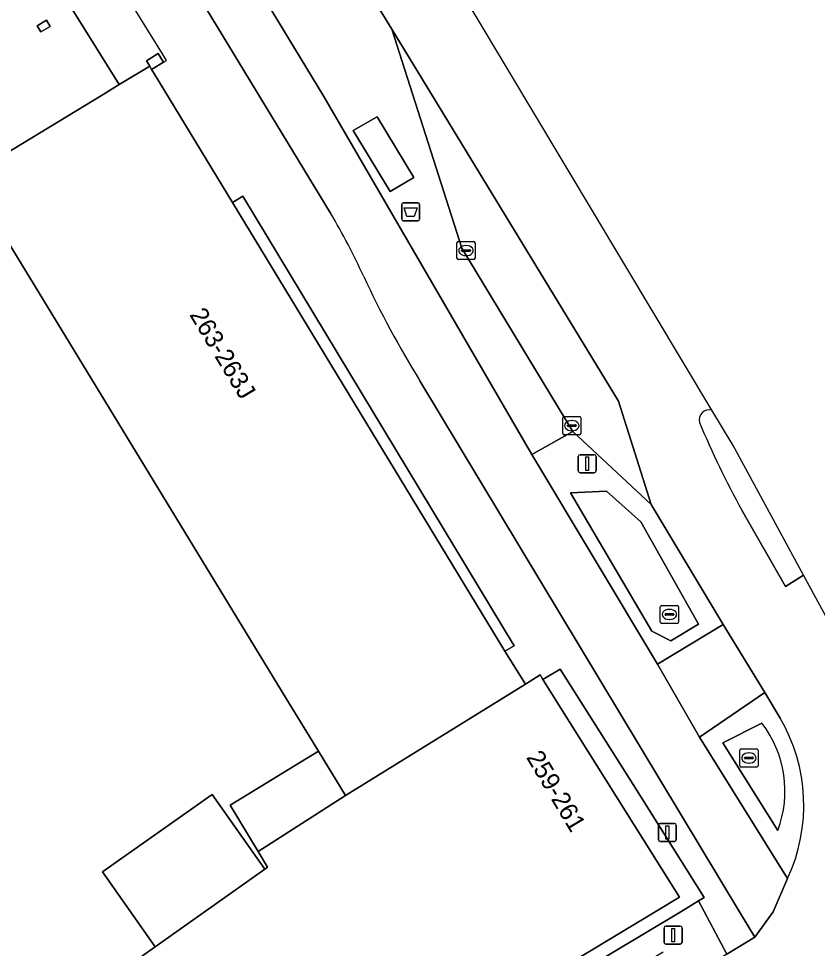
# Model space of a CAD drawing. Extents: x 159888 to 160761, y 384031 to 384750.
# Drawn here: x 160424.5 to 160468.7, y 384578.8 to 384630.2 of the extents above; entities that cross this region are included whole.
import ezdxf

# ---------------------------------------------------------------- set-up
doc = ezdxf.new("R2010")
doc.units = 0
for name, color, linetype in [('IMGEO_Afvalbak', 7, 'Continuous'), ('IMGEO_Erf', 7, 'Continuous'), ('IMGEO_Fietspad_gesloten', 7, 'Continuous'), ('IMGEO_Groenvoorziening', 7, 'Continuous'), ('IMGEO_Kolk', 7, 'Continuous'), ('IMGEO_Lichtmast', 7, 'Continuous'), ('IMGEO_Oever', 7, 'Continuous'), ('IMGEO_OVBaan_gesloten', 7, 'Continuous'), ('IMGEO_Pand', 7, 'Continuous'), ('IMGEO_Pand_nummerreeks', 7, 'Continuous'), ('IMGEO_Pand_overbouw', 7, 'Continuous'), ('IMGEO_Rijbaan_lokaal_gesloten', 7, 'Continuous'), ('IMGEO_Verkeerseiland_groen', 7, 'Continuous'), ('IMGEO_Voetpad_gesloten', 7, 'Continuous'), ('IMGEO_Voetpad_open', 7, 'Continuous'), ('IMGEO_Waterloop', 7, 'Continuous')]:
    doc.layers.add(name, color=color, linetype=linetype)

msp = doc.modelspace()

# ---------------------------------------------------------------- linework, layer by layer
at = {"layer": 'IMGEO_Afvalbak'}
for p, q in [((160445.773, 384620.028), (160446.563, 384620.028)), ((160446.563, 384620.028), (160445.773, 384620.028)), ((160445.673, 384619.128), (160445.673, 384619.928)), ((160445.673, 384619.928), (160445.673, 384619.128)), ((160446.663, 384619.928), (160446.663, 384619.128)), ((160446.663, 384619.128), (160446.663, 384619.928)), ((160446.563, 384619.028), (160445.773, 384619.028)), ((160445.773, 384619.028), (160446.563, 384619.028))]:
    msp.add_line(p, q, dxfattribs=at)
msp.add_lwpolyline([(160445.816, 384619.742), (160446.52, 384619.742), (160446.371, 384619.272), (160445.965, 384619.272), (160445.816, 384619.742)], dxfattribs=at)
for centre, start, end in [((160445.773, 384619.928), 90, 180), ((160445.773, 384619.928), 90, 180), ((160446.563, 384619.928), 0, 90), ((160446.563, 384619.928), 360, 90), ((160445.773, 384619.128), 180, 270), ((160445.773, 384619.128), 180, 270), ((160446.563, 384619.128), 270, 0), ((160446.563, 384619.128), 270, 0)]:
    msp.add_arc(centre, 0.1, start, end, dxfattribs=at)
at = {"layer": 'IMGEO_Erf'}
msp.add_lwpolyline([(160423.166, 384572.604), (160432.047, 384578.89), (160429.131, 384583.037), (160435.204, 384587.306), (160438.111, 384583.181), (160438.257, 384583.285), (160437.736, 384584.147), (160436.184, 384586.715), (160441.071, 384589.697), (160439.295, 384592.609), (160421.683, 384621.476), (160429.178, 384626.026), (160430.061, 384626.562), (160424.95, 384634.77)], dxfattribs=at)
msp.add_lwpolyline([(160425.514, 384629.819), (160426.039, 384630.13), (160426.243, 384629.786), (160425.718, 384629.475)], close=True, dxfattribs=at)
at = {"layer": 'IMGEO_Fietspad_gesloten'}
for points in [[(160425.084, 384646.903), (160441.736, 384619.457)], [(160446.684, 384610.177), (160464.393, 384580.732), (160465.195, 384579.421), (160466.21, 384580.825), (160467.002, 384582.668), (160462.137, 384590.479), (160459.817, 384594.509), (160452.875, 384606.111), (160441.361, 384625.901), (160432.486, 384640.562)]]:
    msp.add_lwpolyline(points, dxfattribs=at)
msp.add_lwpolyline([(160463.44, 384596.717), (160459.817, 384594.509), (160462.137, 384590.479), (160465.744, 384592.94)], close=True, dxfattribs=at)
for centre, radius, start, end in [((160411.012, 384601.105), 35.788, 24.5051, 30.8503), ((160491.745, 384638.163), 53.044, 204.758, 211.8435)]:
    msp.add_arc(centre, radius, start, end, dxfattribs=at)
at = {"layer": 'IMGEO_Groenvoorziening'}
msp.add_lwpolyline([(160436.322, 384620.038), (160451.383, 384595.228), (160451.894, 384595.522), (160436.887, 384620.394)], close=True, dxfattribs=at)
at = {"layer": 'IMGEO_Kolk'}
for p, q in [((160448.727, 384616.959), (160448.727, 384617.811)), ((160448.802, 384617.885), (160449.654, 384617.885)), ((160449.029, 384617.428), (160449.427, 384617.428)), ((160449.215, 384617.665), (160449.24, 384617.665)), ((160449.728, 384617.811), (160449.728, 384616.959)), ((160448.986, 384617.379), (160448.986, 384617.391)), ((160449.424, 384617.342), (160449.026, 384617.342)), ((160449.238, 384617.105), (160449.213, 384617.105)), ((160449.47, 384617.391), (160449.47, 384617.379)), ((160449.654, 384616.885), (160448.802, 384616.885)), ((160454.655, 384608.205), (160455.507, 384608.205)), ((160454.58, 384607.279), (160454.58, 384608.131)), ((160454.839, 384607.699), (160454.839, 384607.711)), ((160455.277, 384607.662), (160454.879, 384607.662)), ((160454.882, 384607.748), (160455.28, 384607.748)), ((160455.068, 384607.985), (160455.093, 384607.985)), ((160455.323, 384607.711), (160455.323, 384607.699)), ((160455.581, 384608.131), (160455.581, 384607.279)), ((160455.507, 384607.205), (160454.655, 384607.205)), ((160455.091, 384607.425), (160455.066, 384607.425)), ((160459.969, 384596.84), (160459.969, 384597.692)), ((160460.044, 384597.766), (160460.896, 384597.766)), ((160460.457, 384597.546), (160460.482, 384597.546)), ((160460.97, 384597.692), (160460.97, 384596.84)), ((160460.228, 384597.26), (160460.228, 384597.272)), ((160460.666, 384597.223), (160460.268, 384597.223)), ((160460.271, 384597.309), (160460.669, 384597.309)), ((160460.48, 384596.986), (160460.455, 384596.986)), ((160460.712, 384597.272), (160460.712, 384597.26)), ((160460.896, 384596.766), (160460.044, 384596.766)), ((160464.367, 384588.899), (160464.367, 384589.751)), ((160464.442, 384589.825), (160465.294, 384589.825)), ((160465.368, 384589.751), (160465.368, 384588.899)), ((160464.626, 384589.319), (160464.626, 384589.331)), ((160465.064, 384589.282), (160464.666, 384589.282)), ((160464.669, 384589.368), (160465.067, 384589.368)), ((160464.855, 384589.605), (160464.88, 384589.605)), ((160465.11, 384589.331), (160465.11, 384589.319)), ((160465.294, 384588.825), (160464.442, 384588.825)), ((160464.878, 384589.045), (160464.853, 384589.045))]:
    msp.add_line(p, q, dxfattribs=at)
for points in [[(160448.727, 384616.959), (160448.727, 384617.811)], [(160448.802, 384617.885), (160449.654, 384617.885)], [(160449.728, 384617.811), (160449.728, 384616.959)], [(160449.654, 384616.885), (160448.802, 384616.885)], [(160454.655, 384608.205), (160455.507, 384608.205)], [(160454.58, 384607.279), (160454.58, 384608.131)], [(160455.581, 384608.131), (160455.581, 384607.279)], [(160455.507, 384607.205), (160454.655, 384607.205)], [(160459.969, 384596.84), (160459.969, 384597.692)], [(160460.044, 384597.766), (160460.896, 384597.766)], [(160460.97, 384597.692), (160460.97, 384596.84)], [(160460.896, 384596.766), (160460.044, 384596.766)], [(160464.367, 384588.899), (160464.367, 384589.751)], [(160464.442, 384589.825), (160465.294, 384589.825)], [(160465.368, 384589.751), (160465.368, 384588.899)], [(160465.294, 384588.825), (160464.442, 384588.825)]]:
    msp.add_lwpolyline(points, dxfattribs=at)
for centre, radius, start, end in [((160448.804, 384617.809), 0.0765, 91.552, 178.448), ((160448.804, 384617.809), 0.0765, 91.552, 178.448), ((160449.026, 384617.388), 0.0403, 85.8775, 175.7526), ((160449.431, 384617.39), 0.0386, 1.7309, 96.639), ((160449.652, 384617.809), 0.0765, 1.552, 88.448), ((160449.652, 384617.809), 0.0765, 1.552, 88.448), ((160448.804, 384616.961), 0.0765, 181.552, 268.448), ((160448.804, 384616.961), 0.0765, 181.552, 268.448), ((160449.023, 384617.378), 0.0366, 178.938, 274.7102), ((160449.427, 384617.385), 0.043, 264.8664, 352.4533), ((160449.652, 384616.961), 0.0765, 271.552, 358.448), ((160449.652, 384616.961), 0.0765, 271.552, 358.448), ((160454.657, 384608.129), 0.0765, 91.552, 178.448), ((160454.657, 384608.129), 0.0765, 91.552, 178.448), ((160455.505, 384608.129), 0.0765, 1.552, 88.448), ((160455.505, 384608.129), 0.0765, 1.552, 88.448), ((160454.879, 384607.708), 0.0403, 85.8775, 175.7526), ((160454.876, 384607.698), 0.0366, 178.938, 274.7102), ((160455.28, 384607.705), 0.043, 264.8664, 352.4533), ((160455.284, 384607.71), 0.0386, 1.7309, 96.639), ((160454.657, 384607.281), 0.0765, 181.552, 268.448), ((160454.657, 384607.281), 0.0765, 181.552, 268.448), ((160455.505, 384607.281), 0.0765, 271.552, 358.448), ((160455.505, 384607.281), 0.0765, 271.552, 358.448), ((160460.046, 384597.69), 0.0765, 91.552, 178.448), ((160460.046, 384597.69), 0.0765, 91.552, 178.448), ((160460.894, 384597.69), 0.0765, 1.552, 88.448), ((160460.894, 384597.69), 0.0765, 1.552, 88.448), ((160460.268, 384597.269), 0.0403, 85.8775, 175.7526), ((160460.265, 384597.259), 0.0366, 178.938, 274.7102), ((160460.669, 384597.266), 0.043, 264.8664, 352.4533), ((160460.673, 384597.271), 0.0386, 1.7309, 96.639), ((160460.046, 384596.842), 0.0765, 181.552, 268.448), ((160460.046, 384596.842), 0.0765, 181.552, 268.448), ((160460.894, 384596.842), 0.0765, 271.552, 358.448), ((160460.894, 384596.842), 0.0765, 271.552, 358.448), ((160464.444, 384589.749), 0.0765, 91.552, 178.448), ((160464.444, 384589.749), 0.0765, 91.552, 178.448), ((160465.292, 384589.749), 0.0765, 1.552, 88.448), ((160465.292, 384589.749), 0.0765, 1.552, 88.448), ((160464.666, 384589.328), 0.0403, 85.8775, 175.7526), ((160464.663, 384589.318), 0.0366, 178.938, 274.7102), ((160465.067, 384589.325), 0.043, 264.8664, 352.4533), ((160465.071, 384589.33), 0.0386, 1.7309, 96.639), ((160464.444, 384588.901), 0.0765, 181.552, 268.448), ((160464.444, 384588.901), 0.0765, 181.552, 268.448), ((160465.292, 384588.901), 0.0765, 271.552, 358.448), ((160465.292, 384588.901), 0.0765, 271.552, 358.448)]:
    msp.add_arc(centre, radius, start, end, dxfattribs=at)
for centre, major_axis, ratio, start_param, end_param in [((160449.214, 384617.385), (-0.387, 0.002), 0.722429, 4.712389, 7.853982), ((160449.239, 384617.385), (-0.39, 0.002), 0.717154, 1.570796, 4.712389), ((160455.067, 384607.705), (-0.387, 0.002), 0.722429, 4.712389, 7.853982), ((160455.092, 384607.705), (-0.39, 0.002), 0.717154, 1.570796, 4.712389), ((160460.456, 384597.266), (-0.387, 0.002), 0.722429, 4.712389, 7.853982), ((160460.481, 384597.266), (-0.39, 0.002), 0.717154, 1.570796, 4.712389), ((160464.854, 384589.325), (-0.387, 0.002), 0.722429, 4.712389, 7.853982), ((160464.879, 384589.325), (-0.39, 0.002), 0.717154, 1.570796, 4.712389)]:
    msp.add_ellipse(centre, major_axis=major_axis, ratio=ratio, start_param=start_param, end_param=end_param, dxfattribs=at)
at = {"layer": 'IMGEO_Lichtmast'}
for p, q in [((160455.43, 384605.199), (160455.43, 384605.999)), ((160455.43, 384605.999), (160455.43, 384605.199)), ((160455.53, 384606.099), (160456.32, 384606.099)), ((160456.32, 384606.099), (160455.53, 384606.099)), ((160456.42, 384605.999), (160456.42, 384605.199)), ((160456.42, 384605.199), (160456.42, 384605.999)), ((160456.32, 384605.099), (160455.53, 384605.099)), ((160455.53, 384605.099), (160456.32, 384605.099)), ((160459.86, 384584.808), (160459.86, 384585.608)), ((160459.86, 384585.608), (160459.86, 384584.808)), ((160459.96, 384585.708), (160460.75, 384585.708)), ((160460.75, 384585.708), (160459.96, 384585.708)), ((160460.85, 384585.608), (160460.85, 384584.808)), ((160460.85, 384584.808), (160460.85, 384585.608)), ((160460.75, 384584.708), (160459.96, 384584.708)), ((160459.96, 384584.708), (160460.75, 384584.708)), ((160460.178, 384579.131), (160460.178, 384579.931)), ((160460.178, 384579.931), (160460.178, 384579.131)), ((160460.278, 384580.031), (160461.068, 384580.031)), ((160461.068, 384580.031), (160460.278, 384580.031)), ((160461.168, 384579.931), (160461.168, 384579.131)), ((160461.168, 384579.131), (160461.168, 384579.931)), ((160461.068, 384579.031), (160460.278, 384579.031)), ((160460.278, 384579.031), (160461.068, 384579.031))]:
    msp.add_line(p, q, dxfattribs=at)
for points in [[(160455.85, 384605.974), (160456, 384605.974), (160456, 384605.224), (160455.85, 384605.224), (160455.85, 384605.974)], [(160460.28, 384585.583), (160460.43, 384585.583), (160460.43, 384584.833), (160460.28, 384584.833), (160460.28, 384585.583)], [(160460.598, 384579.906), (160460.748, 384579.906), (160460.748, 384579.156), (160460.598, 384579.156), (160460.598, 384579.906)]]:
    msp.add_lwpolyline(points, dxfattribs=at)
for centre, start, end in [((160455.53, 384605.999), 90, 180), ((160455.53, 384605.999), 90, 180), ((160456.32, 384605.999), 0, 90), ((160456.32, 384605.999), 360, 90), ((160455.53, 384605.199), 180, 270), ((160455.53, 384605.199), 180, 270), ((160456.32, 384605.199), 270, 0), ((160456.32, 384605.199), 270, 0), ((160459.96, 384585.608), 90, 180), ((160459.96, 384585.608), 90, 180), ((160460.75, 384585.608), 0, 90), ((160460.75, 384585.608), 360, 90), ((160459.96, 384584.808), 180, 270), ((160459.96, 384584.808), 180, 270), ((160460.75, 384584.808), 270, 0), ((160460.75, 384584.808), 270, 0), ((160460.278, 384579.931), 90, 180), ((160460.278, 384579.931), 90, 180), ((160461.068, 384579.931), 0, 90), ((160461.068, 384579.931), 360, 90), ((160460.278, 384579.131), 180, 270), ((160460.278, 384579.131), 180, 270), ((160461.068, 384579.131), 270, 0), ((160461.068, 384579.131), 270, 0)]:
    msp.add_arc(centre, 0.1, start, end, dxfattribs=at)
at = {"layer": 'IMGEO_Oever'}
for points in [[(160459.471, 384603.344), (160455.131, 384607.374), (160452.875, 384606.111), (160459.817, 384594.509), (160463.44, 384596.717)], [(160455.004, 384603.993), (160456.993, 384604.084), (160458.89, 384602.389), (160462.074, 384596.734), (160460.557, 384595.803), (160459.506, 384596.331)]]:
    msp.add_lwpolyline(points, close=True, dxfattribs=at)
for points in [[(160465.744, 384592.94), (160462.137, 384590.479), (160467.002, 384582.668)], [(160466.586, 384591.537), (160465.744, 384592.94)], [(160466.461, 384585.319), (160463.429, 384590.161), (160465.587, 384591.257)]]:
    msp.add_lwpolyline(points, dxfattribs=at)
for centre, radius, start, end in [((160460.674, 384587.501), 6.184, 339.3428, 37.4034), ((160458.364, 384586.707), 9.536, 334.939, 30.4319)]:
    msp.add_arc(centre, radius, start, end, dxfattribs=at)
at = {"layer": 'IMGEO_OVBaan_gesloten'}
msp.add_lwpolyline([(160445.132, 384629.622), (160449.002, 384617.513), (160455.131, 384607.374), (160459.471, 384603.344), (160457.653, 384609.05)], close=True, dxfattribs=at)
at = {"layer": 'IMGEO_Pand'}
for points in [[(160426.039, 384630.13), (160425.514, 384629.819), (160425.718, 384629.475), (160426.243, 384629.786)], [(160432.219, 384628.281), (160431.561, 384627.882), (160431.742, 384627.583), (160431.851, 384627.403), (160432.509, 384627.803)], [(160436.322, 384620.038), (160431.955, 384627.232), (160431.851, 384627.403), (160431.742, 384627.583), (160430.061, 384626.562), (160429.178, 384626.026), (160421.683, 384621.476), (160439.295, 384592.609), (160441.071, 384589.697), (160442.566, 384587.246), (160452.509, 384593.413), (160451.383, 384595.228)], [(160461.033, 384581.623), (160453.478, 384593.674), (160453.322, 384593.923), (160452.509, 384593.413), (160442.566, 384587.246), (160437.736, 384584.147), (160438.257, 384583.285), (160438.111, 384583.181), (160432.047, 384578.89), (160423.166, 384572.604), (160426.417, 384566.77), (160428.859, 384562.226), (160429.614, 384562.681)], [(160442.566, 384587.246), (160441.071, 384589.697), (160436.184, 384586.715), (160437.736, 384584.147)], [(160438.111, 384583.181), (160435.204, 384587.306), (160429.131, 384583.037), (160432.047, 384578.89)]]:
    msp.add_lwpolyline(points, close=True, dxfattribs=at)
at = {"layer": 'IMGEO_Pand_overbouw'}
msp.add_lwpolyline([(160427.213, 384636.77), (160424.821, 384640.699), (160424.576, 384641.101), (160422.184, 384645.03), (160421.79, 384645.677), (160421.685, 384645.613), (160421.975, 384645.142), (160421.329, 384644.751), (160421.028, 384645.215), (160419.246, 384644.139), (160424.95, 384634.77), (160424.12, 384634.267), (160420.68, 384632.174), (160416.644, 384629.719), (160421.683, 384621.476), (160430.061, 384626.562), (160431.742, 384627.583), (160431.561, 384627.882), (160432.219, 384628.281), (160432.509, 384627.803), (160432.667, 384627.898), (160432.445, 384628.259), (160429.89, 384632.412)], close=True, dxfattribs=at)
at = {"layer": 'IMGEO_Rijbaan_lokaal_gesloten'}
for points in [[(160462.816, 384608.568), (160420.428, 384679.401), (160388.17, 384731.725)], [(160384.101, 384724.574), (160384.717, 384723.645), (160385.784, 384722.08), (160402.797, 384697.954), (160407.539, 384691.037), (160408.168, 384690.032), (160427.305, 384658.73), (160436.779, 384643.259), (160445.132, 384629.622), (160457.653, 384609.05), (160459.471, 384603.344), (160463.44, 384596.717), (160465.744, 384592.94), (160466.586, 384591.537)], [(160478.531, 384579.835), (160476.127, 384584.262), (160473.846, 384588.462), (160470.936, 384593.82), (160469.717, 384594.685), (160469.456, 384595.167), (160470.021, 384595.504), (160467.889, 384599.428), (160466.884, 384598.812), (160464.473, 384603.031)], [(160467.002, 384582.668), (160466.21, 384580.825), (160465.195, 384579.421), (160463.642, 384578.473), (160461.191, 384576.901), (160463.506, 384573.139), (160465.391, 384574.168), (160467.569, 384575.383), (160471.585, 384578.052)]]:
    msp.add_lwpolyline(points, dxfattribs=at)
for centre, radius, start, end in [((160462.671, 384608.031), 0.556, 74.899, 195.6555), ((160508.236, 384627.106), 49.948, 202.638, 208.8167), ((160458.364, 384586.707), 9.536, 334.939, 30.4319)]:
    msp.add_arc(centre, radius, start, end, dxfattribs=at)
at = {"layer": 'IMGEO_Verkeerseiland_groen'}
msp.add_lwpolyline([(160464.473, 384603.031), (160466.884, 384598.812), (160467.889, 384599.428), (160463.992, 384606.603), (160462.816, 384608.568)], dxfattribs=at)
for centre, radius, start, end in [((160462.671, 384608.031), 0.556, 74.899, 195.6555), ((160508.236, 384627.106), 49.948, 202.638, 208.8167)]:
    msp.add_arc(centre, radius, start, end, dxfattribs=at)
at = {"layer": 'IMGEO_Voetpad_gesloten'}
msp.add_lwpolyline([(160445.032, 384620.656), (160446.347, 384621.432), (160444.314, 384624.779), (160442.988, 384624.02)], close=True, dxfattribs=at)
at = {"layer": 'IMGEO_Voetpad_open'}
for points in [[(160441.736, 384619.457), (160425.084, 384646.903)], [(160424.95, 384634.77), (160430.061, 384626.562), (160431.742, 384627.583), (160431.561, 384627.882), (160432.219, 384628.281), (160432.509, 384627.803), (160431.851, 384627.403), (160431.955, 384627.232), (160436.322, 384620.038), (160436.887, 384620.394), (160451.894, 384595.522), (160451.383, 384595.228), (160452.509, 384593.413), (160453.322, 384593.923), (160453.478, 384593.674), (160454.434, 384594.24), (160458.462, 384587.864), (160462.394, 384581.605), (160462.088, 384581.42), (160463.642, 384578.473), (160465.195, 384579.421), (160464.393, 384580.732), (160446.684, 384610.177)], [(160463.642, 384578.473), (160462.088, 384581.42), (160461.157, 384580.856), (160429.927, 384562.164), (160430.463, 384561.279), (160434.587, 384563.77), (160434.834, 384563.381), (160460.123, 384578.61)]]:
    msp.add_lwpolyline(points, dxfattribs=at)
for points in [[(160436.779, 384643.259), (160434.025, 384641.532), (160432.486, 384640.562), (160441.361, 384625.901), (160452.875, 384606.111), (160455.131, 384607.374), (160449.002, 384617.513), (160445.132, 384629.622)], [(160445.032, 384620.656), (160442.988, 384624.02), (160444.314, 384624.779), (160446.347, 384621.432)], [(160461.157, 384580.856), (160462.088, 384581.42), (160462.394, 384581.605), (160458.462, 384587.864), (160454.434, 384594.24), (160453.478, 384593.674), (160461.033, 384581.623), (160429.614, 384562.681), (160429.927, 384562.164)]]:
    msp.add_lwpolyline(points, close=True, dxfattribs=at)
for centre, radius, start, end in [((160411.012, 384601.105), 35.788, 24.5051, 30.8503), ((160491.745, 384638.163), 53.044, 204.758, 211.8435)]:
    msp.add_arc(centre, radius, start, end, dxfattribs=at)
at = {"layer": 'IMGEO_Waterloop'}
msp.add_lwpolyline([(160455.004, 384603.993), (160459.506, 384596.331), (160460.557, 384595.803), (160462.074, 384596.734), (160458.89, 384602.389), (160456.993, 384604.084)], close=True, dxfattribs=at)
msp.add_lwpolyline([(160465.587, 384591.257), (160463.429, 384590.161), (160466.461, 384585.319)], dxfattribs=at)
msp.add_arc((160460.674, 384587.501), 6.184, 339.3428, 37.4034, dxfattribs=at)

# ---------------------------------------------------------------- texts
at = {"layer": 'IMGEO_Pand_nummerreeks'}
for s, rotation, p in [('263-263J', 301.163, (160433.917, 384613.84)), ('259-261', 300.8249, (160452.532, 384589.362))]:
    msp.add_text(s, height=1, rotation=rotation, dxfattribs=at).set_placement(p)

doc.saveas('drawing.dxf')
